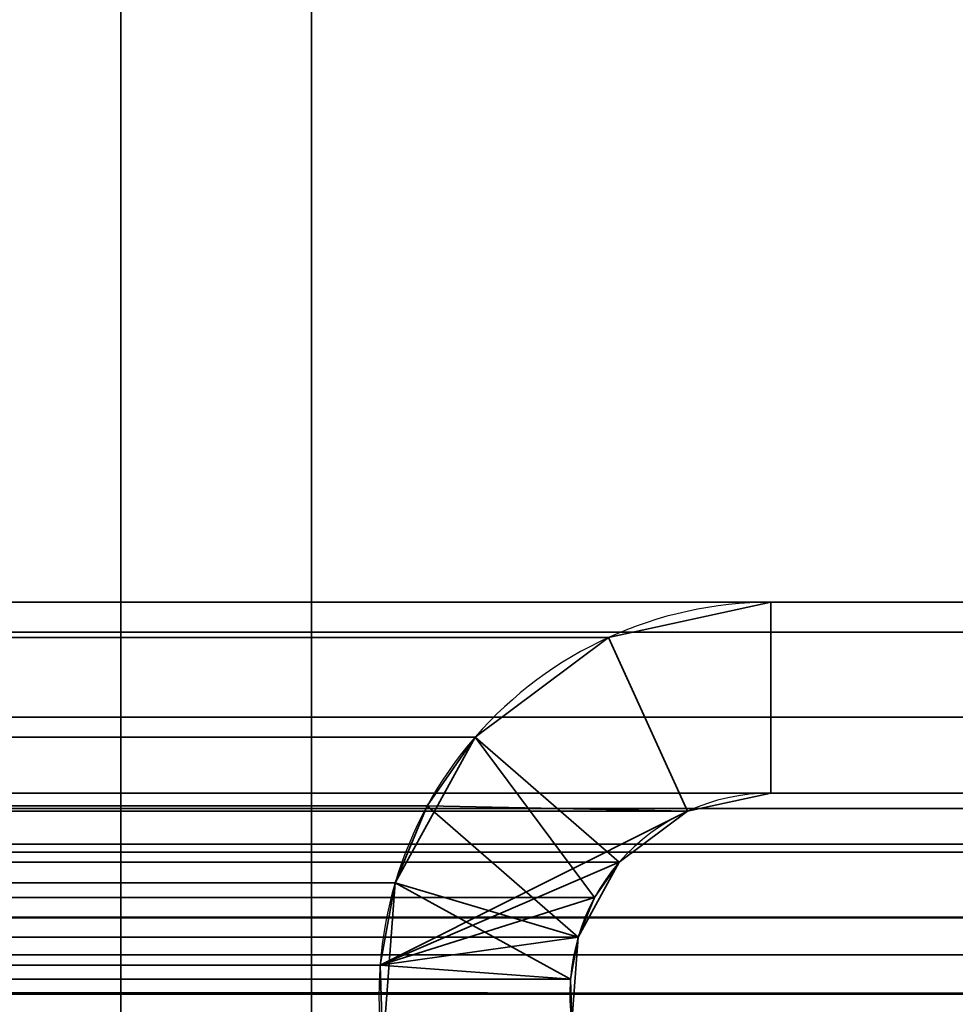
# Model space of a CAD drawing. Header units: millimetres. Extents: x -508 to 6708, y -115 to 193.
# Tile 993 of 1056: x 3397.21 to 3404.56, y 13.34 to 21.08. Entities that reach past the tile are written whole.
import ezdxf

# ---------------------------------------------------------------- set-up
doc = ezdxf.new("R2010")
doc.units = ezdxf.units.MM
doc.layers.add('151', color=7, linetype='Continuous', true_color=0xffffff)

# ---------------------------------------------------------------- blocks, each defined once
blk = doc.blocks.new('UG_SURFACE_003')
at = {"layer": '151', "color": 252, "linetype": 'Continuous', "lineweight": 35}
for points in [[(3607.5001, -10, 2215.25), (3607.5001, 174.4, 2215.25), (2392.4999, 174.4, 2215.25), (2392.4999, -10, 2215.25)], [(2542.5, -10, 2065.2499), (2542.5, 174.4, 2065.2499), (3457.5, 174.4, 2065.2499), (3457.5, -10, 2065.2499)]]:
    blk.add_3dface(points, dxfattribs=at)
blk = doc.blocks.new('UG_SURFACE_210')
at = {"layer": '151', "color": 252, "linetype": 'Continuous', "lineweight": 35}
for points in [[(2600.5001, 6.25, 2006.7501), (3399.4999, 6.25, 2006.7501), (3399.4999, 46.92, 2006.7501), (2600.5001, 46.92, 2006.7501)], [(2602, 6.25, 2005.25), (2602, 46.92, 2005.25), (3398, 46.92, 2005.25), (3398, 6.25, 2005.25)], [(3399.4999, 46.92, 2006.7501), (3399.4999, 6.25, 2006.7501), (3398, 6.25, 2005.25), (3398, 46.92, 2005.25)], [(3411.4201, 16.5, 2018.6701), (2588.5799, 16.5, 2018.6701), (2587.4014, 16.2655, 2019.8486), (3412.5986, 16.2655, 2019.8486)], [(2588.5799, 16.5, 2018.6701), (3411.4201, 16.5, 2018.6701), (3403.11, 16.5, 2010.36), (2596.89, 16.5, 2010.36)], [(3401.8328, 16.2227, 2009.0828), (2598.1672, 16.2227, 2009.0828), (2596.89, 16.5, 2010.36), (3403.11, 16.5, 2010.36)], [(3403.11, 15, 2010.36), (3402.4549, 14.8577, 2009.7048), (3401.8328, 16.2227, 2009.0828), (3403.11, 16.5, 2010.36)], [(3411.4201, 15, 2018.6701), (3403.11, 15, 2010.36), (3403.11, 16.5, 2010.36), (3411.4201, 16.5, 2018.6701)], [(3412.5986, 16.2655, 2019.8486), (2587.4014, 16.2655, 2019.8486), (2586.4022, 15.5979, 2020.8478), (3413.5978, 15.5979, 2020.8478)], [(3400.7854, 15.4407, 2008.0354), (2599.2146, 15.4407, 2008.0354), (2598.1672, 16.2227, 2009.0828), (3401.8328, 16.2227, 2009.0828)], [(3400.4097, 14.9014, 2007.6597), (3400.7854, 15.4407, 2008.0354), (3401.8328, 16.2227, 2009.0828), (3402.4549, 14.8577, 2009.7048)], [(3413.5978, 15.5979, 2020.8478), (2586.4022, 15.5979, 2020.8478), (2585.7344, 14.5987, 2021.5156), (3414.2656, 14.5987, 2021.5156)], [(2599.5903, 14.9014, 2007.6597), (2599.2146, 15.4407, 2008.0354), (3400.7854, 15.4407, 2008.0354)], [(2599.5903, 14.9014, 2007.6597), (3400.7854, 15.4407, 2008.0354), (3400.4097, 14.9014, 2007.6597)], [(3412.0247, 14.8797, 2019.2747), (2587.9753, 14.8797, 2019.2747), (2588.5799, 15, 2018.6701), (3411.4201, 15, 2018.6701)], [(2588.5799, 15, 2018.6701), (2596.89, 15, 2010.36), (3403.11, 15, 2010.36), (3411.4201, 15, 2018.6701)], [(3403.11, 15, 2010.36), (2596.89, 15, 2010.36), (2597.5451, 14.8577, 2009.7048), (3402.4549, 14.8577, 2009.7048)], [(3412.5373, 14.5372, 2019.7873), (2587.4627, 14.5372, 2019.7873), (2587.9753, 14.8797, 2019.2747), (3412.0247, 14.8797, 2019.2747)], [(3400.4097, 14.9014, 2007.6597), (2599.8433, 14.2948, 2007.4067), (2599.5903, 14.9014, 2007.6597)], [(3400.4097, 14.9014, 2007.6597), (3400.1567, 14.2948, 2007.4067), (2599.8433, 14.2948, 2007.4067)], [(3402.4549, 14.8577, 2009.7048), (3400.0385, 13.6483, 2007.2885), (3400.1567, 14.2948, 2007.4067), (3400.4097, 14.9014, 2007.6597)], [(3402.4549, 14.8577, 2009.7048), (2597.5451, 14.8577, 2009.7048), (2598.0825, 14.4566, 2009.1674), (3401.9175, 14.4566, 2009.1674)], [(3400.0385, 13.6483, 2007.2885), (3402.4549, 14.8577, 2009.7048), (3401.9175, 14.4566, 2009.1674)], [(3414.4409, 14.0209, 2021.6908), (3414.2656, 14.5987, 2021.5156), (2585.7344, 14.5987, 2021.5156), (2585.5591, 14.0209, 2021.6908)], [(3412.8797, 14.0246, 2020.1297), (2587.1203, 14.0246, 2020.1297), (2587.4627, 14.5372, 2019.7873), (3412.5373, 14.5372, 2019.7873)], [(3401.7248, 14.18, 2008.9748), (2598.0825, 14.4566, 2009.1674), (2598.2752, 14.18, 2008.9748)], [(3401.7248, 14.18, 2008.9748), (3401.9175, 14.4566, 2009.1674), (2598.0825, 14.4566, 2009.1674)], [(3400.0385, 13.6483, 2007.2885), (3401.9175, 14.4566, 2009.1674), (3401.7248, 14.18, 2008.9748)], [(2599.9615, 13.6483, 2007.2885), (2599.8433, 14.2948, 2007.4067), (3400.1567, 14.2948, 2007.4067)], [(2599.9615, 13.6483, 2007.2885), (3400.1567, 14.2948, 2007.4067), (3400.0385, 13.6483, 2007.2885)], [(2598.2752, 14.18, 2008.9748), (3401.5951, 13.8687, 2008.8451), (3401.7248, 14.18, 2008.9748)], [(2598.2752, 14.18, 2008.9748), (2598.4049, 13.8687, 2008.8451), (3401.5951, 13.8687, 2008.8451)], [(3401.7248, 14.18, 2008.9748), (3401.5951, 13.8687, 2008.8451), (3400.0385, 13.6483, 2007.2885)], [(2585.5591, 14.0209, 2021.6908), (2585.5, 13.42, 2021.75), (3414.5, 13.42, 2021.75)], [(2585.5591, 14.0209, 2021.6908), (3414.5, 13.42, 2021.75), (3414.4409, 14.0209, 2021.6908)], [(2587.0304, 13.7282, 2020.2196), (2587.1203, 14.0246, 2020.1297), (3412.8797, 14.0246, 2020.1297), (3412.9696, 13.7282, 2020.2196)], [(3401.5343, 13.5371, 2008.7843), (2598.4049, 13.8687, 2008.8451), (2598.4657, 13.5371, 2008.7843)], [(3401.5343, 13.5371, 2008.7843), (3401.5951, 13.8687, 2008.8451), (2598.4049, 13.8687, 2008.8451)], [(3401.5951, 13.8687, 2008.8451), (3401.5343, 13.5371, 2008.7843), (3400.0385, 13.6483, 2007.2885)], [(3413.0001, 13.42, 2020.2501), (2586.9999, 13.42, 2020.2501), (2587.0304, 13.7282, 2020.2196)], [(3412.9696, 13.7282, 2020.2196), (3413.0001, 13.42, 2020.2501), (2587.0304, 13.7282, 2020.2196)], [(3400.0385, 13.6483, 2007.2885), (2599.9401, 12.9913, 2007.3099), (2599.9615, 13.6483, 2007.2885)], [(3400.0385, 13.6483, 2007.2885), (3400.0599, 12.9913, 2007.3099), (2599.9401, 12.9913, 2007.3099)], [(3400.0599, 12.9913, 2007.3099), (3400.0385, 13.6483, 2007.2885), (3401.5343, 13.5371, 2008.7843), (3401.5453, 13.2001, 2008.7953)], [(2598.4657, 13.5371, 2008.7843), (2598.4547, 13.2001, 2008.7953), (3401.5453, 13.2001, 2008.7953)], [(2598.4657, 13.5371, 2008.7843), (3401.5453, 13.2001, 2008.7953), (3401.5343, 13.5371, 2008.7843)], [(2585.5, -21.92, 2021.75), (3414.5, -21.92, 2021.75), (3414.5, 13.42, 2021.75), (2585.5, 13.42, 2021.75)], [(2586.9999, -21.92, 2020.2501), (2586.9999, 13.42, 2020.2501), (3413.0001, 13.42, 2020.2501), (3413.0001, -21.92, 2020.2501)]]:
    blk.add_3dface(points, dxfattribs=at)
blk = doc.blocks.new('UG_SURFACE_211')
at = {"layer": '151', "color": 252, "linetype": 'Continuous', "lineweight": 35}
for points in [[(3398, 6.25, 2005.25), (3398, 46.92, 2005.25), (3398, 46.92, -7.75), (3398, 6.25, -7.75)], [(3399.4999, 46.92, -7.75), (3399.4999, 6.25, -7.75), (3398, 6.25, -7.75), (3398, 46.92, -7.75)], [(3398, 46.92, 2005.25), (3398, 6.25, 2005.25), (3399.4999, 6.25, 2006.7501), (3399.4999, 46.92, 2006.7501)], [(3399.4999, 6.25, 2006.7501), (3399.4999, 6.25, -7.75), (3399.4999, 46.92, -7.75), (3399.4999, 46.92, 2006.7501)], [(3403.11, 16.5, 2010.36), (3403.11, 16.5, -7.75), (3401.8328, 16.2227, -7.75), (3401.8328, 16.2227, 2009.0828)], [(3403.11, 15, -7.75), (3402.4549, 14.8577, -7.75), (3401.8328, 16.2227, -7.75), (3403.11, 16.5, -7.75)], [(3403.11, 16.5, 2010.36), (3401.8328, 16.2227, 2009.0828), (3402.4549, 14.8577, 2009.7048), (3403.11, 15, 2010.36)], [(3411.4201, 16.5, 2018.6701), (3411.4201, 16.5, -7.75), (3403.11, 16.5, -7.75), (3403.11, 16.5, 2010.36)], [(3411.4201, 15, -7.75), (3403.11, 15, -7.75), (3403.11, 16.5, -7.75), (3411.4201, 16.5, -7.75)], [(3411.4201, 16.5, 2018.6701), (3403.11, 16.5, 2010.36), (3403.11, 15, 2010.36), (3411.4201, 15, 2018.6701)], [(3401.8328, 16.2227, 2009.0828), (3401.8328, 16.2227, -7.75), (3400.7854, 15.4407, -7.75), (3400.7854, 15.4407, 2008.0354)], [(3400.7854, 15.4407, -7.75), (3401.8328, 16.2227, -7.75), (3402.4549, 14.8577, -7.75), (3401.9175, 14.4566, -7.75)], [(3401.9175, 14.4566, 2009.1674), (3402.4549, 14.8577, 2009.7048), (3401.8328, 16.2227, 2009.0828), (3400.7854, 15.4407, 2008.0354)], [(3400.7854, 15.4407, -7.75), (3400.1567, 14.2948, -7.75), (3400.1567, 14.2948, 2007.4067)], [(3400.1567, 14.2948, 2007.4067), (3400.4097, 14.9014, 2007.6597), (3400.7854, 15.4407, -7.75)], [(3401.9175, 14.4566, -7.75), (3401.5951, 13.8687, -7.75), (3400.1567, 14.2948, -7.75), (3400.7854, 15.4407, -7.75)], [(3400.4097, 14.9014, 2007.6597), (3400.7854, 15.4407, 2008.0354), (3400.7854, 15.4407, -7.75)], [(3400.7854, 15.4407, 2008.0354), (3400.4097, 14.9014, 2007.6597), (3401.5951, 13.8687, 2008.8451), (3401.7248, 14.18, 2008.9748)], [(3401.7248, 14.18, 2008.9748), (3401.9175, 14.4566, 2009.1674), (3400.7854, 15.4407, 2008.0354)], [(3402.4549, 14.8577, 2009.7048), (3402.4549, 14.8577, -7.75), (3403.11, 15, -7.75), (3403.11, 15, 2010.36)], [(3411.4201, 15, 2018.6701), (3403.11, 15, 2010.36), (3403.11, 15, -7.75), (3411.4201, 15, -7.75)], [(3401.5343, 13.5371, 2008.7843), (3401.5951, 13.8687, 2008.8451), (3400.4097, 14.9014, 2007.6597), (3400.1567, 14.2948, 2007.4067)], [(3401.9175, 14.4566, 2009.1674), (3401.9175, 14.4566, -7.75), (3402.4549, 14.8577, -7.75), (3402.4549, 14.8577, 2009.7048)], [(3401.7248, 14.18, 2008.9748), (3401.5951, 13.8687, -7.75), (3401.9175, 14.4566, -7.75)], [(3401.9175, 14.4566, -7.75), (3401.9175, 14.4566, 2009.1674), (3401.7248, 14.18, 2008.9748)], [(3400.0385, 13.6483, 2007.2885), (3400.1567, 14.2948, -7.75), (3400.0599, 12.9913, -7.75)], [(3400.0385, 13.6483, 2007.2885), (3400.1567, 14.2948, 2007.4067), (3400.1567, 14.2948, -7.75)], [(3400.1567, 14.2948, 2007.4067), (3400.0385, 13.6483, 2007.2885), (3401.5343, 13.5371, 2008.7843)], [(3400.0599, 12.9913, -7.75), (3400.1567, 14.2948, -7.75), (3401.5951, 13.8687, -7.75), (3401.5453, 13.2001, -7.75)], [(3401.7248, 14.18, 2008.9748), (3401.5951, 13.8687, 2008.8451), (3401.5951, 13.8687, -7.75)], [(3401.5951, 13.8687, -7.75), (3401.5951, 13.8687, 2008.8451), (3401.5343, 13.5371, 2008.7843)], [(3401.5343, 13.5371, 2008.7843), (3401.5453, 13.2001, -7.75), (3401.5951, 13.8687, -7.75)], [(3400.0599, 12.9913, -7.75), (3400.0599, 12.9913, 2007.3099), (3400.0385, 13.6483, 2007.2885)], [(3401.5453, 13.2001, 2008.7953), (3401.5343, 13.5371, 2008.7843), (3400.0385, 13.6483, 2007.2885), (3400.0599, 12.9913, 2007.3099)], [(3401.5343, 13.5371, 2008.7843), (3401.5453, 13.2001, 2008.7953), (3401.5453, 13.2001, -7.75)]]:
    blk.add_3dface(points, dxfattribs=at)

msp = doc.modelspace()

# ---------------------------------------------------------------- linework, layer by layer
at = {"layer": '151', "color": 253, "linetype": 'Continuous', "lineweight": -3}
for p, q in [((3398, 6.25, 2005.25), (3398, 46.92, 2005.25)), ((3398, 6.25, 2005.25), (3398, 46.92, 2005.25)), ((3398, 6.25, -7.75), (3398, 46.92, -7.75)), ((3399.5, 6.25, -7.75), (3399.5, 46.92, -7.75)), ((3399.5, 6.25, 2006.75), (3399.5, 46.92, 2006.75)), ((3399.5, 6.25, 2006.75), (3399.5, 46.92, 2006.75)), ((3411.42, 16.5, 2018.67), (2588.58, 16.5, 2018.67)), ((3403.11, 16.5, 2010.36), (2596.89, 16.5, 2010.36)), ((3411.42, 16.5, 2018.67), (3403.11, 16.5, 2010.36)), ((3411.42, 16.5, -7.75), (3403.11, 16.5, -7.75)), ((3411.42, 16.5, 2018.67), (3403.11, 16.5, 2010.36)), ((3403.11, 16.5, -7.75), (3403.11, 16.5, 2010.36)), ((3411.42, 15, 2018.67), (2588.58, 15, 2018.67)), ((3403.11, 15, 2010.36), (2596.89, 15, 2010.36)), ((3411.42, 15, -7.75), (3403.11, 15, -7.75)), ((3411.42, 15, 2018.67), (3403.11, 15, 2010.36)), ((3403.11, 15, -7.75), (3403.11, 15, 2010.36)), ((3411.42, 15, 2018.67), (3403.11, 15, 2010.36)), ((3414.5, 13.42, 2021.75), (2585.5, 13.42, 2021.75)), ((3413, 13.42, 2020.25), (2587, 13.42, 2020.25))]:
    msp.add_line(p, q, dxfattribs=at)
for radius in [3.08, 1.58]:
    msp.add_arc((3403.11, 13.42, -7.75), radius, 90, 188, dxfattribs=at)
at = {"layer": '151', "color": 253, "linetype": 'Continuous', "lineweight": -3, "extrusion": (-0.707107, -6.12323e-17, 0.707107)}
for major_axis, start_param, end_param in [((3.08, 0, 3.08), 1.570796, 3.281219), ((-3.08, 0, -3.08), 4.712389, 6.422812), ((-1.58, 0, -1.58), 4.712389, 6.422812), ((1.58, 0, 1.58), 1.570796, 3.281219)]:
    msp.add_ellipse((3403.11, 13.42, 2010.36), major_axis=major_axis, ratio=0.707107, start_param=start_param, end_param=end_param, dxfattribs=at)
at = {"layer": '151', "color": 253, "linetype": 'Continuous', "lineweight": -3}
for points in [[(3403.663, 12.2666, 2010.913), (3406.1674, 13.6068, 2013.4174), (3409.1854, 13.5654, 2016.4354), (3411.652, 12.1555, 2018.902)], [(3411.652, 12.1555, -7.75), (3409.1854, 13.5654, -7.75), (3406.1674, 13.6068, -7.75), (3403.663, 12.2666, -7.75)], [(3398, 12.07, -4.152), (3398, 13.4799, -1.6854), (3398, 13.5214, 1.3326), (3398, 12.1812, 3.837)]]:
    msp.add_open_spline(points, degree=3, dxfattribs=at)

# ---------------------------------------------------------------- block references
for name in ['UG_SURFACE_003', 'UG_SURFACE_210', 'UG_SURFACE_211']:
    msp.add_blockref(name, (0, 0), dxfattribs=at)

doc.saveas('drawing.dxf')
